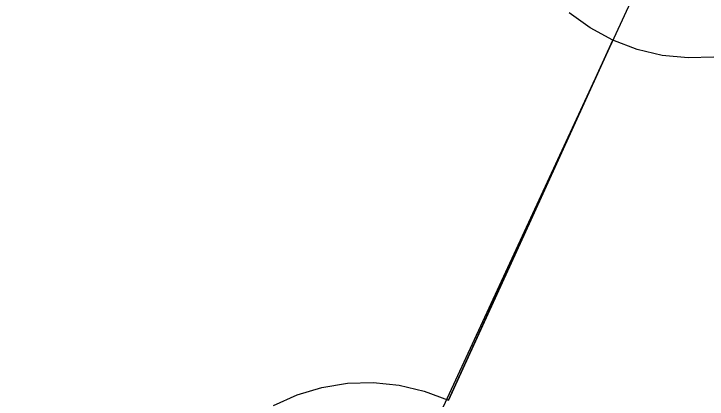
# Model space of a CAD drawing. Extents: x 6540402 to 6566579, y 5525343 to 5532423.
# Drawn here: x 6544437.939 to 6544438.815, y 5526362.607 to 5526363.094 of the extents above; entities that cross this region are included whole.
import ezdxf

# ---------------------------------------------------------------- set-up
doc = ezdxf.new("R2010")
doc.units = 0
for name, color, linetype in [('IR_ps_geometria', 7, 'Continuous'), ('TOR_PS_OPIS_T-symbole geometrii', 7, 'Continuous'), ('TOR_PS_T-tory projektowane', 7, 'Continuous')]:
    doc.layers.add(name, color=color, linetype=linetype)

msp = doc.modelspace()

# ---------------------------------------------------------------- linework, layer by layer
at = {"layer": 'IR_ps_geometria'}
for points in [[(6544438.26735, 5526362.59946), (6544438.29717, 5526362.61287), (6544438.32849, 5526362.62227), (6544438.36077, 5526362.62751), (6544438.39346, 5526362.62848), (6544438.42599, 5526362.62518), (6544438.45782, 5526362.61767), (6544438.48839, 5526362.60606), (6544438.59222, 5526362.83348), (6544438.69605, 5526363.0609), (6544438.66725, 5526363.0764), (6544438.64072, 5526363.09552)], [(6544438.26735, 5526362.59946), (6544438.29717, 5526362.61287), (6544438.32849, 5526362.62227), (6544438.36077, 5526362.62751), (6544438.39346, 5526362.62848), (6544438.42599, 5526362.62518), (6544438.45782, 5526362.61767), (6544438.48839, 5526362.60606), (6544438.59222, 5526362.83348), (6544438.69605, 5526363.0609), (6544438.66725, 5526363.0764), (6544438.64072, 5526363.09552)], [(6544438.26735, 5526362.59946), (6544438.29717, 5526362.61287), (6544438.32849, 5526362.62227), (6544438.36077, 5526362.62751), (6544438.39346, 5526362.62848), (6544438.42599, 5526362.62518), (6544438.45782, 5526362.61767), (6544438.48839, 5526362.60606), (6544438.59222, 5526362.83348), (6544438.69605, 5526363.0609), (6544438.66725, 5526363.0764), (6544438.64072, 5526363.09552)], [(6544438.26735, 5526362.59946), (6544438.29717, 5526362.61287), (6544438.32849, 5526362.62227), (6544438.36077, 5526362.62751), (6544438.39346, 5526362.62848), (6544438.42599, 5526362.62518), (6544438.45782, 5526362.61767), (6544438.48839, 5526362.60606), (6544438.59222, 5526362.83348), (6544438.69605, 5526363.0609), (6544438.66725, 5526363.0764), (6544438.64072, 5526363.09552)], [(6544438.26735, 5526362.59946), (6544438.29717, 5526362.61287), (6544438.32849, 5526362.62227), (6544438.36077, 5526362.62751), (6544438.39346, 5526362.62848), (6544438.42599, 5526362.62518), (6544438.45782, 5526362.61767), (6544438.48839, 5526362.60606), (6544438.59222, 5526362.83348), (6544438.69605, 5526363.0609), (6544438.66725, 5526363.0764), (6544438.64072, 5526363.09552)], [(6544438.26735, 5526362.59946), (6544438.29717, 5526362.61287), (6544438.32849, 5526362.62227), (6544438.36077, 5526362.62751), (6544438.39346, 5526362.62848), (6544438.42599, 5526362.62518), (6544438.45782, 5526362.61767), (6544438.48839, 5526362.60606), (6544438.59222, 5526362.83348), (6544438.69605, 5526363.0609), (6544438.66725, 5526363.0764), (6544438.64072, 5526363.09552)], [(6544438.26735, 5526362.59946), (6544438.29717, 5526362.61287), (6544438.32849, 5526362.62227), (6544438.36077, 5526362.62751), (6544438.39346, 5526362.62848), (6544438.42599, 5526362.62518), (6544438.45782, 5526362.61767), (6544438.48839, 5526362.60606), (6544438.59222, 5526362.83348), (6544438.69605, 5526363.0609), (6544438.66725, 5526363.0764), (6544438.64072, 5526363.09552)], [(6544438.26735, 5526362.59946), (6544438.29717, 5526362.61287), (6544438.32849, 5526362.62227), (6544438.36077, 5526362.62751), (6544438.39346, 5526362.62848), (6544438.42599, 5526362.62518), (6544438.45782, 5526362.61767), (6544438.48839, 5526362.60606), (6544438.59222, 5526362.83348), (6544438.69605, 5526363.0609), (6544438.66725, 5526363.0764), (6544438.64072, 5526363.09552)], [(6544438.26735, 5526362.59946), (6544438.29717, 5526362.61287), (6544438.32849, 5526362.62227), (6544438.36077, 5526362.62751), (6544438.39346, 5526362.62848), (6544438.42599, 5526362.62518), (6544438.45782, 5526362.61767), (6544438.48839, 5526362.60606), (6544438.59222, 5526362.83348), (6544438.69605, 5526363.0609), (6544438.66725, 5526363.0764), (6544438.64072, 5526363.09552)], [(6544438.26735, 5526362.59946), (6544438.29717, 5526362.61287), (6544438.32849, 5526362.62227), (6544438.36077, 5526362.62751), (6544438.39346, 5526362.62848), (6544438.42599, 5526362.62518), (6544438.45782, 5526362.61767), (6544438.48839, 5526362.60606), (6544438.59222, 5526362.83348), (6544438.69605, 5526363.0609), (6544438.66725, 5526363.0764), (6544438.64072, 5526363.09552)], [(6544438.26735, 5526362.59946), (6544438.29717, 5526362.61287), (6544438.32849, 5526362.62227), (6544438.36077, 5526362.62751), (6544438.39346, 5526362.62848), (6544438.42599, 5526362.62518), (6544438.45782, 5526362.61767), (6544438.48839, 5526362.60606), (6544438.59222, 5526362.83348), (6544438.69605, 5526363.0609), (6544438.66725, 5526363.0764), (6544438.64072, 5526363.09552)], [(6544438.26735, 5526362.59946), (6544438.29717, 5526362.61287), (6544438.32849, 5526362.62227), (6544438.36077, 5526362.62751), (6544438.39346, 5526362.62848), (6544438.42599, 5526362.62518), (6544438.45782, 5526362.61767), (6544438.48839, 5526362.60606), (6544438.59222, 5526362.83348), (6544438.69605, 5526363.0609), (6544438.66725, 5526363.0764), (6544438.64072, 5526363.09552)], [(6544438.26735, 5526362.59946), (6544438.29717, 5526362.61287), (6544438.32849, 5526362.62227), (6544438.36077, 5526362.62751), (6544438.39346, 5526362.62848), (6544438.42599, 5526362.62518), (6544438.45782, 5526362.61767), (6544438.48839, 5526362.60606), (6544438.59222, 5526362.83348), (6544438.69605, 5526363.0609), (6544438.66725, 5526363.0764), (6544438.64072, 5526363.09552)], [(6544438.26735, 5526362.59946), (6544438.29717, 5526362.61287), (6544438.32849, 5526362.62227), (6544438.36077, 5526362.62751), (6544438.39346, 5526362.62848), (6544438.42599, 5526362.62518), (6544438.45782, 5526362.61767), (6544438.48839, 5526362.60606), (6544438.59222, 5526362.83348), (6544438.69605, 5526363.0609), (6544438.66725, 5526363.0764), (6544438.64072, 5526363.09552)], [(6544438.26735, 5526362.59946), (6544438.29717, 5526362.61287), (6544438.32849, 5526362.62227), (6544438.36077, 5526362.62751), (6544438.39346, 5526362.62848), (6544438.42599, 5526362.62518), (6544438.45782, 5526362.61767), (6544438.48839, 5526362.60606), (6544438.59222, 5526362.83348), (6544438.69605, 5526363.0609), (6544438.66725, 5526363.0764), (6544438.64072, 5526363.09552)], [(6544438.26735, 5526362.59946), (6544438.29717, 5526362.61287), (6544438.32849, 5526362.62227), (6544438.36077, 5526362.62751), (6544438.39346, 5526362.62848), (6544438.42599, 5526362.62518), (6544438.45782, 5526362.61767), (6544438.48839, 5526362.60606), (6544438.59222, 5526362.83348), (6544438.69605, 5526363.0609), (6544438.66725, 5526363.0764), (6544438.64072, 5526363.09552)], [(6544438.26735, 5526362.59946), (6544438.29717, 5526362.61287), (6544438.32849, 5526362.62227), (6544438.36077, 5526362.62751), (6544438.39346, 5526362.62848), (6544438.42599, 5526362.62518), (6544438.45782, 5526362.61767), (6544438.48839, 5526362.60606), (6544438.59222, 5526362.83348), (6544438.69605, 5526363.0609), (6544438.66725, 5526363.0764), (6544438.64072, 5526363.09552)], [(6544438.26735, 5526362.59946), (6544438.29717, 5526362.61287), (6544438.32849, 5526362.62227), (6544438.36077, 5526362.62751), (6544438.39346, 5526362.62848), (6544438.42599, 5526362.62518), (6544438.45782, 5526362.61767), (6544438.48839, 5526362.60606), (6544438.59222, 5526362.83348), (6544438.69605, 5526363.0609), (6544438.66725, 5526363.0764), (6544438.64072, 5526363.09552)], [(6544438.26735, 5526362.59946), (6544438.29717, 5526362.61287), (6544438.32849, 5526362.62227), (6544438.36077, 5526362.62751), (6544438.39346, 5526362.62848), (6544438.42599, 5526362.62518), (6544438.45782, 5526362.61767), (6544438.48839, 5526362.60606), (6544438.59222, 5526362.83348), (6544438.69605, 5526363.0609), (6544438.66725, 5526363.0764), (6544438.64072, 5526363.09552)], [(6544438.26735, 5526362.59946), (6544438.29717, 5526362.61287), (6544438.32849, 5526362.62227), (6544438.36077, 5526362.62751), (6544438.39346, 5526362.62848), (6544438.42599, 5526362.62518), (6544438.45782, 5526362.61767), (6544438.48839, 5526362.60606), (6544438.59222, 5526362.83348), (6544438.69605, 5526363.0609), (6544438.66725, 5526363.0764), (6544438.64072, 5526363.09552)], [(6544438.26735, 5526362.59946), (6544438.29717, 5526362.61287), (6544438.32849, 5526362.62227), (6544438.36077, 5526362.62751), (6544438.39346, 5526362.62848), (6544438.42599, 5526362.62518), (6544438.45782, 5526362.61767), (6544438.48839, 5526362.60606), (6544438.59222, 5526362.83348), (6544438.69605, 5526363.0609), (6544438.66725, 5526363.0764), (6544438.64072, 5526363.09552)], [(6544438.26735, 5526362.59946), (6544438.29717, 5526362.61287), (6544438.32849, 5526362.62227), (6544438.36077, 5526362.62751), (6544438.39346, 5526362.62848), (6544438.42599, 5526362.62518), (6544438.45782, 5526362.61767), (6544438.48839, 5526362.60606), (6544438.59222, 5526362.83348), (6544438.69605, 5526363.0609), (6544438.66725, 5526363.0764), (6544438.64072, 5526363.09552)], [(6544438.26735, 5526362.59946), (6544438.29717, 5526362.61287), (6544438.32849, 5526362.62227), (6544438.36077, 5526362.62751), (6544438.39346, 5526362.62848), (6544438.42599, 5526362.62518), (6544438.45782, 5526362.61767), (6544438.48839, 5526362.60606), (6544438.69605, 5526363.0609), (6544438.66725, 5526363.0764), (6544438.64072, 5526363.09552)], [(6544438.26735, 5526362.59946), (6544438.29717, 5526362.61287), (6544438.32849, 5526362.62227), (6544438.36077, 5526362.62751), (6544438.39346, 5526362.62848), (6544438.42599, 5526362.62518), (6544438.45782, 5526362.61767), (6544438.48839, 5526362.60606), (6544438.69605, 5526363.0609), (6544438.66725, 5526363.0764), (6544438.64072, 5526363.09552)], [(6544438.26735, 5526362.59946), (6544438.29717, 5526362.61287), (6544438.32849, 5526362.62227), (6544438.36077, 5526362.62751), (6544438.39346, 5526362.62848), (6544438.42599, 5526362.62518), (6544438.45782, 5526362.61767), (6544438.48839, 5526362.60606), (6544438.69605, 5526363.0609), (6544438.66725, 5526363.0764), (6544438.64072, 5526363.09552)], [(6544438.26735, 5526362.59946), (6544438.29717, 5526362.61287), (6544438.32849, 5526362.62227), (6544438.36077, 5526362.62751), (6544438.39346, 5526362.62848), (6544438.42599, 5526362.62518), (6544438.45782, 5526362.61767), (6544438.48839, 5526362.60606), (6544438.69605, 5526363.0609), (6544438.66725, 5526363.0764), (6544438.64072, 5526363.09552)], [(6544438.26735, 5526362.59946), (6544438.29717, 5526362.61287), (6544438.32849, 5526362.62227), (6544438.36077, 5526362.62751), (6544438.39346, 5526362.62848), (6544438.42599, 5526362.62518), (6544438.45782, 5526362.61767), (6544438.48839, 5526362.60606), (6544438.59222, 5526362.83348), (6544438.69605, 5526363.0609), (6544438.66725, 5526363.0764), (6544438.64072, 5526363.09552)], [(6544438.26735, 5526362.59946), (6544438.29717, 5526362.61287), (6544438.32849, 5526362.62227), (6544438.36077, 5526362.62751), (6544438.39346, 5526362.62848), (6544438.42599, 5526362.62518), (6544438.45782, 5526362.61767), (6544438.48839, 5526362.60606), (6544438.59222, 5526362.83348), (6544438.69605, 5526363.0609), (6544438.66725, 5526363.0764), (6544438.64072, 5526363.09552)], [(6544438.26735, 5526362.59946), (6544438.29717, 5526362.61287), (6544438.32849, 5526362.62227), (6544438.36077, 5526362.62751), (6544438.39346, 5526362.62848), (6544438.42599, 5526362.62518), (6544438.45782, 5526362.61767), (6544438.48839, 5526362.60606), (6544438.59222, 5526362.83348), (6544438.69605, 5526363.0609), (6544438.66725, 5526363.0764), (6544438.64072, 5526363.09552)], [(6544438.26735, 5526362.59946), (6544438.29717, 5526362.61287), (6544438.32849, 5526362.62227), (6544438.36077, 5526362.62751), (6544438.39346, 5526362.62848), (6544438.42599, 5526362.62518), (6544438.45782, 5526362.61767), (6544438.48839, 5526362.60606), (6544438.59222, 5526362.83348), (6544438.69605, 5526363.0609), (6544438.66725, 5526363.0764), (6544438.64072, 5526363.09552)], [(6544438.26735, 5526362.59946), (6544438.29717, 5526362.61287), (6544438.32849, 5526362.62227), (6544438.36077, 5526362.62751), (6544438.39346, 5526362.62848), (6544438.42599, 5526362.62518), (6544438.45782, 5526362.61767), (6544438.48839, 5526362.60606), (6544438.69605, 5526363.0609), (6544438.66725, 5526363.0764), (6544438.64072, 5526363.09552)], [(6544438.82367, 5526363.03946), (6544438.79098, 5526363.03848), (6544438.75844, 5526363.04178), (6544438.72662, 5526363.0493), (6544438.69605, 5526363.0609), (6544438.48839, 5526362.60606)], [(6544438.82367, 5526363.03946), (6544438.79098, 5526363.03848), (6544438.75844, 5526363.04178), (6544438.72662, 5526363.0493), (6544438.69605, 5526363.0609), (6544438.48839, 5526362.60606)], [(6544438.82367, 5526363.03946), (6544438.79098, 5526363.03848), (6544438.75844, 5526363.04178), (6544438.72662, 5526363.0493), (6544438.69605, 5526363.0609), (6544438.48839, 5526362.60606)], [(6544438.82367, 5526363.03946), (6544438.79098, 5526363.03848), (6544438.75844, 5526363.04178), (6544438.72662, 5526363.0493), (6544438.69605, 5526363.0609), (6544438.48839, 5526362.60606)], [(6544438.82367, 5526363.03946), (6544438.79098, 5526363.03848), (6544438.75844, 5526363.04178), (6544438.72662, 5526363.0493), (6544438.69605, 5526363.0609), (6544438.48839, 5526362.60606)], [(6544438.82367, 5526363.03946), (6544438.79098, 5526363.03848), (6544438.75844, 5526363.04178), (6544438.72662, 5526363.0493), (6544438.69605, 5526363.0609), (6544438.48839, 5526362.60606)], [(6544438.82367, 5526363.03946), (6544438.79098, 5526363.03848), (6544438.75844, 5526363.04178), (6544438.72662, 5526363.0493), (6544438.69605, 5526363.0609), (6544438.48839, 5526362.60606)], [(6544438.82367, 5526363.03946), (6544438.79098, 5526363.03848), (6544438.75844, 5526363.04178), (6544438.72662, 5526363.0493), (6544438.69605, 5526363.0609), (6544438.48839, 5526362.60606)], [(6544438.82367, 5526363.03946), (6544438.79098, 5526363.03848), (6544438.75844, 5526363.04178), (6544438.72662, 5526363.0493), (6544438.69605, 5526363.0609), (6544438.48839, 5526362.60606)], [(6544438.82367, 5526363.03946), (6544438.79098, 5526363.03848), (6544438.75844, 5526363.04178), (6544438.72662, 5526363.0493), (6544438.69605, 5526363.0609), (6544438.48839, 5526362.60606)], [(6544438.82367, 5526363.03946), (6544438.79098, 5526363.03848), (6544438.75844, 5526363.04178), (6544438.72662, 5526363.0493), (6544438.69605, 5526363.0609), (6544438.48839, 5526362.60606)], [(6544438.82367, 5526363.03946), (6544438.79098, 5526363.03848), (6544438.75844, 5526363.04178), (6544438.72662, 5526363.0493), (6544438.69605, 5526363.0609), (6544438.48839, 5526362.60606)], [(6544438.82367, 5526363.03946), (6544438.79098, 5526363.03848), (6544438.75844, 5526363.04178), (6544438.72662, 5526363.0493), (6544438.69605, 5526363.0609), (6544438.48839, 5526362.60606)], [(6544438.82367, 5526363.03946), (6544438.79098, 5526363.03848), (6544438.75844, 5526363.04178), (6544438.72662, 5526363.0493), (6544438.69605, 5526363.0609), (6544438.48839, 5526362.60606)], [(6544438.82367, 5526363.03946), (6544438.79098, 5526363.03848), (6544438.75844, 5526363.04178), (6544438.72662, 5526363.0493), (6544438.69605, 5526363.0609), (6544438.48839, 5526362.60606)], [(6544438.82367, 5526363.03946), (6544438.79098, 5526363.03848), (6544438.75844, 5526363.04178), (6544438.72662, 5526363.0493), (6544438.69605, 5526363.0609), (6544438.48839, 5526362.60606)], [(6544438.82367, 5526363.03946), (6544438.79098, 5526363.03848), (6544438.75844, 5526363.04178), (6544438.72662, 5526363.0493), (6544438.69605, 5526363.0609), (6544438.48839, 5526362.60606)], [(6544438.82367, 5526363.03946), (6544438.79098, 5526363.03848), (6544438.75844, 5526363.04178), (6544438.72662, 5526363.0493), (6544438.69605, 5526363.0609), (6544438.48839, 5526362.60606)], [(6544438.82367, 5526363.03946), (6544438.79098, 5526363.03848), (6544438.75844, 5526363.04178), (6544438.72662, 5526363.0493), (6544438.69605, 5526363.0609), (6544438.48839, 5526362.60606)], [(6544438.82367, 5526363.03946), (6544438.79098, 5526363.03848), (6544438.75844, 5526363.04178), (6544438.72662, 5526363.0493), (6544438.69605, 5526363.0609), (6544438.48839, 5526362.60606)], [(6544438.82367, 5526363.03946), (6544438.79098, 5526363.03848), (6544438.75844, 5526363.04178), (6544438.72662, 5526363.0493), (6544438.69605, 5526363.0609), (6544438.48839, 5526362.60606)], [(6544438.82367, 5526363.03946), (6544438.79098, 5526363.03848), (6544438.75844, 5526363.04178), (6544438.72662, 5526363.0493), (6544438.69605, 5526363.0609), (6544438.48839, 5526362.60606)], [(6544438.82367, 5526363.03946), (6544438.79098, 5526363.03848), (6544438.75844, 5526363.04178), (6544438.72662, 5526363.0493), (6544438.69605, 5526363.0609), (6544438.59222, 5526362.83348), (6544438.48839, 5526362.60606)], [(6544438.82367, 5526363.03946), (6544438.79098, 5526363.03848), (6544438.75844, 5526363.04178), (6544438.72662, 5526363.0493), (6544438.69605, 5526363.0609), (6544438.59222, 5526362.83348), (6544438.48839, 5526362.60606)], [(6544438.82367, 5526363.03946), (6544438.79098, 5526363.03848), (6544438.75844, 5526363.04178), (6544438.72662, 5526363.0493), (6544438.69605, 5526363.0609), (6544438.59222, 5526362.83348), (6544438.48839, 5526362.60606)], [(6544438.82367, 5526363.03946), (6544438.79098, 5526363.03848), (6544438.75844, 5526363.04178), (6544438.72662, 5526363.0493), (6544438.69605, 5526363.0609), (6544438.59222, 5526362.83348), (6544438.48839, 5526362.60606)], [(6544438.82367, 5526363.03946), (6544438.79098, 5526363.03848), (6544438.75844, 5526363.04178), (6544438.72662, 5526363.0493), (6544438.69605, 5526363.0609), (6544438.48839, 5526362.60606)], [(6544438.82367, 5526363.03946), (6544438.79098, 5526363.03848), (6544438.75844, 5526363.04178), (6544438.72662, 5526363.0493), (6544438.69605, 5526363.0609), (6544438.48839, 5526362.60606)], [(6544438.82367, 5526363.03946), (6544438.79098, 5526363.03848), (6544438.75844, 5526363.04178), (6544438.72662, 5526363.0493), (6544438.69605, 5526363.0609), (6544438.48839, 5526362.60606)], [(6544438.82367, 5526363.03946), (6544438.79098, 5526363.03848), (6544438.75844, 5526363.04178), (6544438.72662, 5526363.0493), (6544438.69605, 5526363.0609), (6544438.48839, 5526362.60606)], [(6544438.82367, 5526363.03946), (6544438.79098, 5526363.03848), (6544438.75844, 5526363.04178), (6544438.72662, 5526363.0493), (6544438.69605, 5526363.0609), (6544438.59222, 5526362.83348), (6544438.48839, 5526362.60606)]]:
    msp.add_lwpolyline(points, dxfattribs=at)
at = {"layer": 'TOR_PS_OPIS_T-symbole geometrii'}
msp.add_line((6544438.18522, 5526361.95696), (6544439.44498, 5526364.67964), dxfattribs=at)
at = {"layer": 'TOR_PS_T-tory projektowane'}
for centre, radius, start, end in [((6544009.48145, 5525300.68359), 1200, 62.24472643, 81.13225091), ((6543885.39465, 5525050.21823), 1450, 63.60198238, 81.13225089)]:
    msp.add_arc(centre, radius, start, end, dxfattribs=at)

doc.saveas('drawing.dxf')
